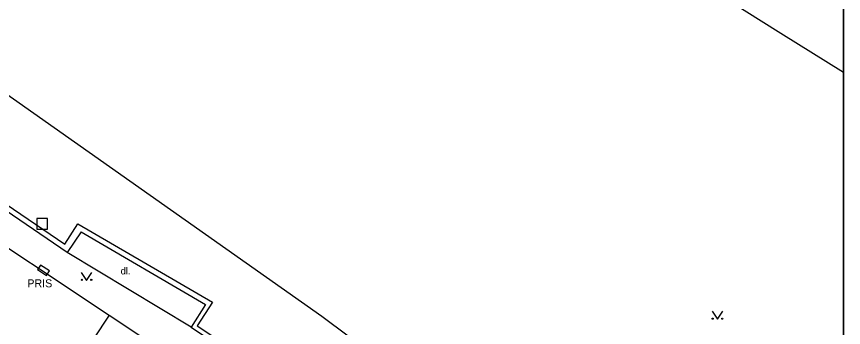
# Model space of a CAD drawing. Extents: x -598233 to -596890, y -1157848 to -1156431.
# Drawn here: x -596967.9 to -596890.5, y -1157122.6 to -1157093.5 of the extents above; entities that cross this region are included whole.
import ezdxf

# ---------------------------------------------------------------- set-up
doc = ezdxf.new("R2010")
doc.units = 0
for name, color, linetype in [('Level 10', 7, 'Continuous'), ('Level 11', 7, 'Continuous'), ('Level 24', 7, 'Continuous'), ('Level 26', 7, 'Continuous'), ('Level 36', 7, 'Continuous'), ('Level 40', 7, 'Continuous'), ('Level 41', 7, 'Continuous'), ('Level 5', 7, 'Continuous'), ('Level 7', 7, 'Continuous'), ('Vrstva 60', 7, 'Continuous'), ('zajmove_uzemi', 7, 'Continuous')]:
    doc.layers.add(name, color=color, linetype=linetype)

msp = doc.modelspace()

# ---------------------------------------------------------------- linework, layer by layer
at = {"layer": 'Level 10'}
msp.add_lwpolyline([(-596915.36, -1157083.06), (-596896.34, -1157095.04), (-596890.4624, -1157098.7012)], dxfattribs=at)
at = {"layer": 'Level 11'}
for points in [[(-596890.4624, -1157158.1567), (-596939.33, -1157121.61), (-596995.25, -1157082.17)], [(-596951.6, -1157122.62), (-596963.2, -1157115.6)]]:
    msp.add_lwpolyline(points, dxfattribs=at)
at = {"layer": 'Level 24'}
msp.add_lwpolyline([(-596965.9748, -1157117.2013), (-596965.1421, -1157117.755), (-596964.8652, -1157117.3387), (-596965.6979, -1157116.785)], close=True, dxfattribs=at)
at = {"layer": 'Level 26'}
msp.add_lwpolyline([(-596966.05, -1157113.43), (-596965.05, -1157113.43), (-596965.05, -1157112.43), (-596966.05, -1157112.43)], close=True, dxfattribs=at)
at = {"layer": 'Level 36'}
for points in [[(-596961.89, -1157117.47), (-596961.39, -1157118.22), (-596960.89, -1157117.47)], [(-596902.77, -1157121.11), (-596902.27, -1157121.86), (-596901.77, -1157121.11)]]:
    msp.add_lwpolyline(points, dxfattribs=at)
for centre in [(-596961.8402, -1157118.1698), (-596960.9408, -1157118.1698), (-596902.7202, -1157121.8098), (-596901.8208, -1157121.8098)]:
    msp.add_circle(centre, 0.05, dxfattribs=at)
at = {"layer": 'Level 5'}
for points in [[(-596973.96, -1157111.7199), (-596959.26, -1157121.49)], [(-596959.26, -1157121.49), (-596965.34, -1157130.63)], [(-596959.26, -1157121.49), (-596943.96, -1157131.6599)]]:
    msp.add_lwpolyline(points, dxfattribs=at)
at = {"layer": 'Level 7'}
for points in [[(-597034.17, -1157067.28), (-597011.23, -1157082.71), (-597010.42, -1157083.26), (-597008.5, -1157084.55), (-597006.92, -1157082.27), (-596996.28, -1157089.27), (-596997.63, -1157091.49), (-596963.43, -1157114.81), (-596962.21, -1157112.92), (-596949.59, -1157120.27), (-596951.02, -1157122.4699), (-596917.85, -1157144.57), (-596916.37, -1157142.5), (-596905.84, -1157149.67), (-596907.14, -1157151.73), (-596890.4624, -1157162.7339)], [(-596963.2, -1157115.6), (-596998.3, -1157091.6)], [(-596961.88, -1157113.67), (-596963.2, -1157115.6)], [(-596961.88, -1157113.67), (-596950.24, -1157120.4699), (-596951.6, -1157122.62)], [(-596951.6, -1157122.62), (-596917.69, -1157145.26)]]:
    msp.add_lwpolyline(points, dxfattribs=at)
at = {"layer": 'Vrstva 60'}
msp.add_lwpolyline([(-596890.4624, -1157848.4611), (-596890.4624, -1156430.8558)], dxfattribs=at)
at = {"layer": 'zajmove_uzemi'}
msp.add_lwpolyline([(-598232.8901, -1156430.8558), (-596890.4624, -1156430.8558), (-596890.4624, -1157848.4611), (-598232.8901, -1157848.4611)], close=True, dxfattribs=at)

# ---------------------------------------------------------------- texts
at = {"layer": 'Level 40'}
msp.add_text('dl.', height=0.65, dxfattribs=at).set_placement((-596958.19, -1157117.6599))
at = {"layer": 'Level 41'}
msp.add_text('PRIS', height=0.75, dxfattribs=at).set_placement((-596966.94, -1157118.87))

doc.saveas('drawing.dxf')
